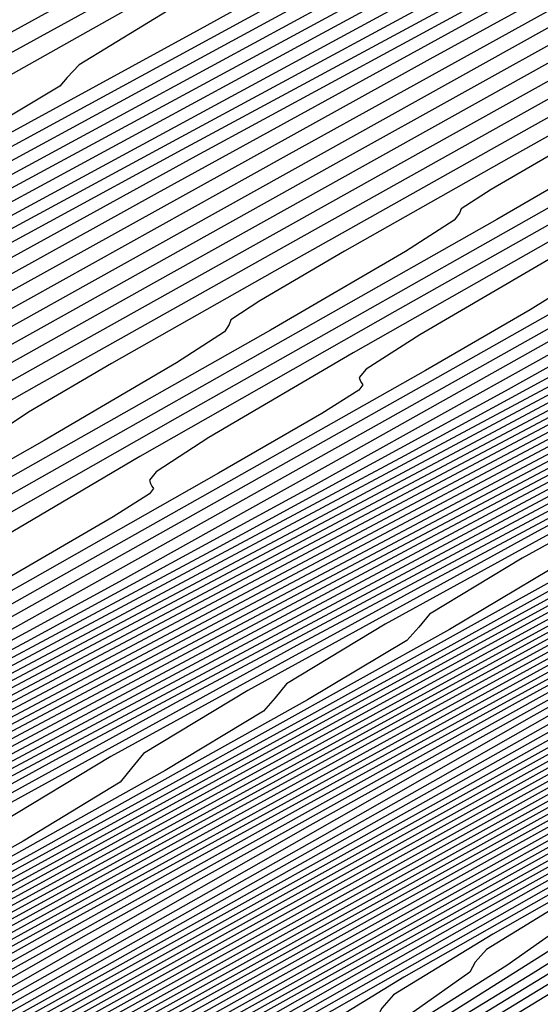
# Model space of a CAD drawing. Extents: x 3249832 to 3255657, y 13789405 to 13793316.
# Tile 301 of 656: x 3254696.61 to 3254699.61, y 13790586.22 to 13790591.88. Entities that reach past the tile are written whole.
import ezdxf

# ---------------------------------------------------------------- set-up
doc = ezdxf.new("R2010")
doc.units = 0
doc.header["$LTSCALE"] = 100
doc.header["$MEASUREMENT"] = 0
for name, color, linetype in [('GRATIO_CON', 10, 'CONTINUOUS'), ('GRATIO_ICON', 7, 'CONTINUOUS'), ('TARGETS_EAST', 7, 'CONTINUOUS')]:
    doc.layers.add(name, color=color, linetype=linetype)

# ---------------------------------------------------------------- blocks, each defined once
blk = doc.blocks.new('Gratio_032316_contours')
at = {"layer": 'GRATIO_CON', "color": 1, "linetype": 'Continuous', "flags": 128}
for points in [[(3254735.5132, 13790610.4185), (3254730.124, 13790607.973), (3254724.5256, 13790605.4385), (3254720.0027, 13790603.3969), (3254717.454, 13790602.255), (3254716.2348, 13790601.7188), (3254715.3139, 13790601.3192), (3254713.914, 13790600.7022), (3254712.2715, 13790599.9731), (3254710.8764, 13790599.3527), (3254710.0961, 13790599.0062), (3254709.8072, 13790598.8794), (3254709.7641, 13790598.863), (3254709.6571, 13790598.8089), (3254708.9225, 13790598.4145), (3254706.9327, 13790597.3385), (3254703.3745, 13790595.4093), (3254699.1924, 13790593.1337), (3254695.6455, 13790591.1883), (3254693.6769, 13790590.0811), (3254692.9659, 13790589.6469), (3254692.8763, 13790589.5521), (3254692.8367, 13790589.496), (3254692.5357, 13790589.3097)], [(3254707.3041, 13790597.4293), (3254704.1591, 13790595.7253), (3254700.4631, 13790593.7147), (3254697.3286, 13790591.9955), (3254695.5888, 13790591.017), (3254694.9606, 13790590.6333), (3254694.8814, 13790590.5495), (3254694.8403, 13790590.4967), (3254694.5318, 13790590.3089), (3254693.7016, 13790589.8464), (3254692.1879, 13790589.0192)], [(3254731.9166, 13790608.6211), (3254726.2258, 13790606.0386), (3254720.3155, 13790603.361), (3254715.5437, 13790601.2021), (3254712.8919, 13790600.0048), (3254711.8341, 13790599.5305), (3254711.4677, 13790599.3696), (3254711.064, 13790599.192), (3254710.5894, 13790598.9835), (3254710.1841, 13790598.8092), (3254709.8733, 13790598.6739), (3254709.2214, 13790598.342), (3254707.6777, 13790597.5174), (3254704.9443, 13790596.0405), (3254701.7339, 13790594.2955), (3254699.0117, 13790592.8026), (3254697.5008, 13790591.9529), (3254696.9552, 13790591.6197), (3254696.8865, 13790591.547), (3254696.8439, 13790591.4973), (3254696.5279, 13790591.3082), (3254695.6764, 13790590.8357), (3254694.1223, 13790589.9875), (3254692.0783, 13790588.8772)], [(3254705.7285, 13790596.3568), (3254703.0045, 13790594.8764), (3254700.6948, 13790593.6098), (3254699.4128, 13790592.8889), (3254698.9499, 13790592.6061), (3254698.8916, 13790592.5444), (3254698.8475, 13790592.498), (3254698.524, 13790592.3075), (3254697.6511, 13790591.825), (3254696.0567, 13790590.9557), (3254693.959, 13790589.8167), (3254691.6739, 13790588.578)], [(3254727.3852, 13790606.3161), (3254722.3292, 13790604.0201), (3254717.2292, 13790601.7066), (3254713.1687, 13790599.8624), (3254710.9325, 13790598.8406), (3254710.1098, 13790598.4597), (3254709.9914, 13790598.4042), (3254709.9428, 13790598.3868), (3254709.6292, 13790598.2316), (3254708.7904, 13790597.7908), (3254707.2977, 13790596.9888), (3254705.5458, 13790596.0383), (3254704.0609, 13790595.2242), (3254703.2368, 13790594.7607), (3254702.9392, 13790594.5789), (3254702.9017, 13790594.5393), (3254702.8548, 13790594.4993), (3254702.5162, 13790594.306), (3254701.6005, 13790593.8036), (3254699.9254, 13790592.8922), (3254697.7204, 13790591.6956), (3254695.3179, 13790590.3934), (3254693.01, 13790589.1433), (3254690.9265, 13790588.0159)], [(3254704.5122, 13790595.3053), (3254703.5752, 13790594.7929), (3254701.8598, 13790593.8605), (3254699.6011, 13790592.6351), (3254697.14, 13790591.3011), (3254694.7756, 13790590.0205), (3254692.6412, 13790588.8655)], [(3254705.5499, 13790595.7822), (3254703.7942, 13790594.8287), (3254701.4819, 13790593.5745), (3254698.962, 13790592.2088), (3254696.5412, 13790590.8977), (3254694.356, 13790589.7151), (3254692.5001, 13790588.7122)], [(3254705.7286, 13790595.797), (3254703.3626, 13790594.514), (3254700.7841, 13790593.1165), (3254698.3069, 13790591.7748), (3254696.0707, 13790590.5648), (3254694.1716, 13790589.5385), (3254692.6358, 13790588.7093)], [(3254706.0827, 13790595.8282), (3254703.9672, 13790594.6819), (3254701.7016, 13790593.4551), (3254699.483, 13790592.2547), (3254697.5145, 13790591.191), (3254695.9088, 13790590.3241), (3254694.418, 13790589.515), (3254692.7039, 13790588.575), (3254690.5467, 13790587.3812)], [(3254727.2355, 13790605.7302), (3254725.0154, 13790604.7495), (3254722.1099, 13790603.4322), (3254718.9612, 13790601.9952), (3254715.9787, 13790600.637), (3254713.4432, 13790599.4843), (3254711.6028, 13790598.6453), (3254710.6119, 13790598.1873), (3254710.2492, 13790598.0122), (3254710.1993, 13790597.9809), (3254710.1738, 13790597.9634), (3254709.9922, 13790597.8649), (3254709.5008, 13790597.5998), (3254708.5767, 13790597.0996), (3254707.2196, 13790596.3643), (3254705.46, 13790595.4111), (3254703.3696, 13790594.2793), (3254701.1856, 13790593.0977), (3254699.186, 13790592.0172), (3254697.5453, 13790591.1314), (3254696.022, 13790590.3048), (3254694.2707, 13790589.3442), (3254692.0665, 13790588.1245)], [(3254705.0377, 13790595.1036), (3254702.8881, 13790593.9407), (3254700.8575, 13790592.8434), (3254699.1818, 13790591.9388), (3254697.6261, 13790591.0945), (3254695.8374, 13790590.1135), (3254693.5862, 13790588.8677), (3254691.1354, 13790587.5053)], [(3254704.8155, 13790594.9056), (3254702.6302, 13790593.7245), (3254700.8483, 13790592.7624), (3254699.2339, 13790591.8863), (3254697.4041, 13790590.8828), (3254695.1059, 13790589.611), (3254692.604, 13790588.2202)], [(3254705.3778, 13790595.0547), (3254703.945, 13790594.2816), (3254702.4199, 13790593.4538), (3254700.5376, 13790592.4213), (3254698.1454, 13790591.0976), (3254695.5412, 13790589.6499), (3254693.135, 13790588.309), (3254691.2589, 13790587.2615)], [(3254727.2276, 13790604.9104), (3254725.9881, 13790604.4002), (3254725.3646, 13790604.1547), (3254724.8217, 13790603.9444), (3254723.9638, 13790603.6002), (3254722.9518, 13790603.1946), (3254722.0859, 13790602.8605), (3254721.5243, 13790602.6653), (3254720.8556, 13790602.4137), (3254719.5263, 13790601.8447), (3254717.1885, 13790600.7922), (3254714.3161, 13790599.4694), (3254711.5885, 13790598.1842), (3254709.5253, 13790597.1738), (3254708.0063, 13790596.3915), (3254706.7516, 13790595.7198), (3254705.4933, 13790595.0413), (3254704.0129, 13790594.2376), (3254702.1043, 13790593.1906), (3254699.6652, 13790591.8408), (3254697.0098, 13790590.3647), (3254694.5563, 13790588.9975), (3254692.6433, 13790587.9295)], [(3254705.606, 13790595.0214), (3254703.671, 13790593.9599), (3254701.1849, 13790592.5841), (3254698.4784, 13790591.0796), (3254695.9776, 13790589.6861), (3254694.0278, 13790588.5974), (3254692.6486, 13790587.8235)], [(3254705.2377, 13790594.7291), (3254702.7047, 13790593.3274), (3254699.947, 13790591.7944), (3254697.399, 13790590.3746), (3254695.4122, 13790589.2654), (3254694.0066, 13790588.4769), (3254693.1194, 13790587.9723), (3254692.6725, 13790587.7065), (3254692.5265, 13790587.6015)], [(3254705.5994, 13790594.7362), (3254702.8661, 13790593.2144), (3254700.2417, 13790591.7516), (3254698.1811, 13790590.6013), (3254696.7226, 13790589.7837), (3254695.8003, 13790589.2606), (3254695.3328, 13790588.9856), (3254695.1766, 13790588.8782), (3254695.1722, 13790588.8498), (3254695.1722, 13790588.8498), (3254695.1484, 13790588.8058), (3254694.8851, 13790588.6283), (3254694.15, 13790588.1933), (3254692.8277, 13790587.4398), (3254691.2706, 13790586.5572)], [(3254706.7638, 13790595.2831), (3254704.1472, 13790593.825), (3254701.5832, 13790592.3956), (3254699.5419, 13790591.2561), (3254698.0776, 13790590.4354), (3254697.1407, 13790589.9048), (3254696.663, 13790589.6251), (3254696.5016, 13790589.5166), (3254696.495, 13790589.4891), (3254696.495, 13790589.4891), (3254696.4693, 13790589.4466), (3254696.2003, 13790589.2684), (3254695.4515, 13790588.8278), (3254694.1054, 13790588.0621), (3254692.5204, 13790587.1647)], [(3254705.0335, 13790594.2157), (3254702.747, 13790592.9407), (3254700.85, 13790591.8815), (3254699.426, 13790591.0835), (3254698.4811, 13790590.5489), (3254697.9932, 13790590.2646), (3254697.8266, 13790590.1549), (3254697.8178, 13790590.1284), (3254697.8178, 13790590.1284), (3254697.7901, 13790590.0873), (3254697.5155, 13790589.9085), (3254696.753, 13790589.4623), (3254695.3831, 13790588.6844), (3254693.7702, 13790587.7722), (3254692.4, 13790586.9884)], [(3254705.9197, 13790594.6063), (3254703.9108, 13790593.4858), (3254702.1581, 13790592.507), (3254700.7744, 13790591.7315), (3254699.8215, 13790591.1931), (3254699.3233, 13790590.9042), (3254699.1517, 13790590.7933), (3254699.1406, 13790590.7677), (3254699.1406, 13790590.7677), (3254699.1109, 13790590.7281), (3254698.8306, 13790590.5487), (3254698.0546, 13790590.0968), (3254696.6608, 13790589.3068), (3254695.02, 13790588.3797), (3254693.6261, 13790587.5837), (3254692.8496, 13790587.1203), (3254692.5676, 13790586.9257)], [(3254704.7744, 13790593.7579), (3254703.4713, 13790593.0276), (3254702.5024, 13790592.4814), (3254701.9836, 13790592.1833), (3254701.8018, 13790592.07), (3254701.7862, 13790592.0462), (3254701.7862, 13790592.0462), (3254701.7526, 13790592.0096), (3254701.461, 13790591.8289), (3254700.6576, 13790591.3658), (3254699.2161, 13790590.5514), (3254697.5195, 13790589.5948), (3254696.0781, 13790588.7744), (3254695.2748, 13790588.2998), (3254694.9824, 13790588.1042), (3254694.9462, 13790588.0517), (3254694.954, 13790588.029), (3254694.963, 13790588.0111), (3254694.9732, 13790587.9957), (3254694.954, 13790587.9641), (3254694.7537, 13790587.833), (3254694.1903, 13790587.503), (3254693.1582, 13790586.9167), (3254691.8577, 13790586.1849)], [(3254704.8197, 13790593.6757), (3254703.8428, 13790593.1256), (3254703.3138, 13790592.8228), (3254703.1268, 13790592.7083), (3254703.109, 13790592.6855), (3254703.109, 13790592.6855), (3254703.0734, 13790592.6503), (3254702.7762, 13790592.4691), (3254701.9592, 13790592.0003), (3254700.4938, 13790591.1738), (3254698.7693, 13790590.2023), (3254697.3041, 13790589.3698), (3254696.4874, 13790588.8895), (3254696.1898, 13790588.6934), (3254696.1525, 13790588.6427), (3254696.1596, 13790588.6216), (3254696.168, 13790588.6051), (3254696.1774, 13790588.5908), (3254696.1569, 13790588.56), (3254695.9524, 13790588.428), (3254695.3791, 13790588.0935), (3254694.3297, 13790587.498), (3254693.0078, 13790586.7545), (3254691.6942, 13790586.0185)], [(3254704.3943, 13790593.2911), (3254704.0913, 13790593.1092), (3254703.2607, 13790592.6349), (3254701.7715, 13790591.7961), (3254700.0191, 13790590.8098), (3254698.5302, 13790589.9651), (3254697.7, 13790589.4792), (3254697.3972, 13790589.2826), (3254697.3587, 13790589.2336), (3254697.3653, 13790589.2142), (3254697.373, 13790589.199), (3254697.3816, 13790589.1859), (3254697.3598, 13790589.156), (3254697.1511, 13790589.023), (3254696.5679, 13790588.6839), (3254695.5012, 13790588.0793), (3254694.1578, 13790587.324), (3254692.823, 13790586.5762), (3254691.6342, 13790585.9145)], [(3254704.5622, 13790593.2694), (3254703.0492, 13790592.4185), (3254701.2688, 13790591.4174), (3254699.7562, 13790590.5605), (3254698.9126, 13790590.069), (3254698.6046, 13790589.8718), (3254698.5649, 13790589.8246), (3254698.5709, 13790589.8069), (3254698.578, 13790589.793), (3254698.5859, 13790589.7811), (3254698.5628, 13790589.7519), (3254698.3499, 13790589.618), (3254697.7567, 13790589.2744), (3254696.6727, 13790588.6607), (3254695.3078, 13790587.8935), (3254693.9519, 13790587.1338), (3254692.7442, 13790586.4617), (3254691.2219, 13790585.6337)], [(3254705.6046, 13790593.6631), (3254703.7684, 13790592.6324), (3254702.2083, 13790591.7511), (3254701.3378, 13790591.2484), (3254701.0194, 13790591.0502), (3254700.9774, 13790591.0065), (3254700.9822, 13790590.9922), (3254700.9879, 13790590.981), (3254700.9943, 13790590.9713), (3254700.9686, 13790590.9438), (3254700.7473, 13790590.8079), (3254700.1343, 13790590.4553), (3254699.0157, 13790589.8233), (3254697.6079, 13790589.0325), (3254696.2096, 13790588.2492), (3254694.9642, 13790587.5561), (3254693.3943, 13790586.7022), (3254690.8673, 13790585.353)], [(3254705.0182, 13790593.2399), (3254703.4343, 13790592.3465), (3254702.5504, 13790591.8382), (3254702.2267, 13790591.6394), (3254702.1836, 13790591.5974), (3254702.1879, 13790591.5848), (3254702.1929, 13790591.5749), (3254702.1985, 13790591.5664), (3254702.1715, 13790591.5397), (3254701.946, 13790591.4029), (3254701.323, 13790591.0457), (3254700.1872, 13790590.4047), (3254698.758, 13790589.6021), (3254697.3385, 13790588.8069), (3254696.0742, 13790588.1033), (3254694.4805, 13790587.2365), (3254691.9153, 13790585.8669)], [(3254704.6432, 13790592.9323), (3254703.7579, 13790592.4251), (3254703.4335, 13790592.2282), (3254703.3898, 13790592.1884), (3254703.3935, 13790592.1775), (3254703.3979, 13790592.1689), (3254703.4028, 13790592.1615), (3254703.3745, 13790592.1357), (3254703.1448, 13790591.9979), (3254702.5118, 13790591.6362), (3254701.3587, 13790590.986), (3254699.908, 13790590.1716), (3254698.4673, 13790589.3646), (3254697.1842, 13790588.6505), (3254695.5668, 13790587.7707), (3254692.9633, 13790586.3807), (3254689.0294, 13790584.2952)], [(3254704.3435, 13790592.5928), (3254703.7006, 13790592.2266), (3254702.5302, 13790591.5673), (3254701.0581, 13790590.7411), (3254699.5962, 13790589.9222), (3254698.2942, 13790589.1977), (3254696.653, 13790588.305), (3254694.0112, 13790586.8945), (3254690.0195, 13790584.7785)], [(3254704.8729, 13790592.7305), (3254703.3581, 13790591.8802), (3254701.8539, 13790591.0376), (3254700.5142, 13790590.292), (3254698.8254, 13790589.3735), (3254696.1071, 13790587.9222), (3254691.9998, 13790585.7449)], [(3254704.5082, 13790592.4497), (3254702.9827, 13790591.5953), (3254701.6242, 13790590.8392), (3254699.9117, 13790589.9077), (3254697.1551, 13790588.436), (3254692.9899, 13790586.2282), (3254688.3529, 13790583.765)], [(3254705.6583, 13790593.0192), (3254704.1116, 13790592.153), (3254702.7342, 13790591.3864), (3254700.9979, 13790590.442), (3254698.2031, 13790588.9498), (3254693.98, 13790586.7114), (3254689.2784, 13790584.2145)], [(3254705.2405, 13790592.7106), (3254703.8442, 13790591.9336), (3254702.0841, 13790590.9763), (3254699.251, 13790589.4637), (3254694.9701, 13790587.1947), (3254690.2039, 13790584.6641)], [(3254730.5348, 13790604.5635), (3254726.5769, 13790602.7387), (3254722.6065, 13790600.9257), (3254718.9571, 13790599.2836), (3254715.877, 13790597.9154), (3254713.5935, 13790596.9102), (3254712.2443, 13790596.3194), (3254711.608, 13790596.0431), (3254711.3733, 13790595.9435), (3254711.276, 13790595.9038), (3254711.2386, 13790595.8905), (3254711.2305, 13790595.8915), (3254711.2305, 13790595.8915), (3254711.2002, 13790595.8814), (3254711.0122, 13790595.7836), (3254710.5101, 13790595.5083), (3254709.5985, 13790595.0007), (3254708.4243, 13790594.344), (3254707.1953, 13790593.6562), (3254705.9744, 13790592.9776), (3254704.2453, 13790592.0385), (3254701.3469, 13790590.4913), (3254696.9503, 13790588.1612), (3254692.0548, 13790585.5631)], [(3254729.6079, 13790604.0982), (3254725.6144, 13790602.2566), (3254721.6366, 13790600.4395), (3254718.0245, 13790598.8132), (3254715.0343, 13790597.4837), (3254712.8986, 13790596.5417), (3254711.7509, 13790596.0366), (3254711.3271, 13790595.8514), (3254711.2641, 13790595.8278), (3254711.2398, 13790595.8224), (3254711.0977, 13790595.7525), (3254710.7226, 13790595.5505), (3254710.7226, 13790595.5505), (3254710.0394, 13790595.1721), (3254709.133, 13790594.666), (3254708.1288, 13790594.1043), (3254707.0265, 13790593.4924), (3254705.3243, 13790592.5687), (3254702.3949, 13790591.0051), (3254697.9404, 13790588.6444), (3254692.9803, 13790586.0126), (3254688.8635, 13790583.8067)], [(3254728.6861, 13790603.6351), (3254724.692, 13790601.7921), (3254720.8023, 13790600.0129), (3254717.3934, 13790598.4756), (3254714.6586, 13790597.2582), (3254712.7454, 13790596.4137), (3254711.7227, 13790595.9628), (3254711.3453, 13790595.7968), (3254711.2895, 13790595.7746), (3254711.273, 13790595.7713), (3254711.1793, 13790595.7262), (3254710.9333, 13790595.5948), (3254710.9333, 13790595.5948), (3254710.4797, 13790595.3441), (3254709.8416, 13790594.9881), (3254709.0623, 13790594.5525), (3254708.0787, 13790594.0071), (3254706.4033, 13790593.0989), (3254703.4429, 13790591.519), (3254698.9305, 13790589.1277), (3254693.9058, 13790586.4622), (3254689.7349, 13790584.2288)], [(3254727.7642, 13790603.1719), (3254723.7697, 13790601.3277), (3254719.968, 13790599.5864), (3254716.7623, 13790598.138), (3254714.283, 13790597.0326), (3254712.5922, 13790596.2856), (3254711.6945, 13790595.8889), (3254711.3635, 13790595.7421), (3254711.3149, 13790595.7214), (3254711.3062, 13790595.7202), (3254711.2609, 13790595.7), (3254711.144, 13790595.639), (3254711.144, 13790595.639), (3254710.9199, 13790595.5161), (3254710.5502, 13790595.3102), (3254709.9958, 13790595.0006), (3254709.1308, 13790594.5218), (3254707.4823, 13790593.6291), (3254704.4908, 13790592.0328), (3254699.9206, 13790589.6109), (3254694.8312, 13790586.9117), (3254690.6062, 13790584.6509)], [(3254729.7164, 13790604.0052), (3254725.9205, 13790602.2456), (3254721.925, 13790600.3988), (3254718.2994, 13790598.7332), (3254715.5001, 13790597.4627), (3254713.5317, 13790596.5816), (3254712.2859, 13790596.0295), (3254711.6382, 13790595.7413), (3254711.3997, 13790595.6329), (3254711.3654, 13790595.6156), (3254711.3531, 13790595.6087), (3254711.2719, 13790595.565), (3254711.054, 13790595.4453), (3254711.054, 13790595.4453), (3254710.5381, 13790595.1626), (3254709.1906, 13790594.4388), (3254706.3844, 13790592.9476), (3254701.8408, 13790590.544), (3254696.6747, 13790587.8066), (3254692.349, 13790585.4951)], [(3254728.8345, 13790603.5608), (3254724.9986, 13790601.7825), (3254721.0027, 13790599.9344), (3254717.4651, 13790598.3067), (3254714.869, 13790597.1251), (3254713.156, 13790596.356), (3254712.1327, 13790595.9014), (3254711.61, 13790595.6674), (3254711.4178, 13790595.5784), (3254711.3906, 13790595.5629), (3254711.3855, 13790595.5586), (3254711.3508, 13790595.5394), (3254711.2574, 13790595.488), (3254711.2574, 13790595.488), (3254710.962, 13790595.3277), (3254709.8644, 13790594.7432), (3254707.25, 13790593.3599), (3254702.7769, 13790590.9971), (3254697.5934, 13790588.2523), (3254693.2203, 13790585.9172), (3254690.7952, 13790584.5849)], [(3254727.9526, 13790603.1164), (3254724.0768, 13790601.3194), (3254720.0804, 13790599.4699), (3254716.6309, 13790597.8801), (3254714.2379, 13790596.7874), (3254712.7804, 13790596.1306), (3254711.9794, 13790595.7737), (3254711.5817, 13790595.5945), (3254711.4356, 13790595.5255), (3254711.415, 13790595.5127), (3254711.415, 13790595.5127), (3254711.2861, 13790595.4433), (3254710.3844, 13790594.968), (3254707.9373, 13790593.6786), (3254703.5595, 13790591.3695), (3254698.4131, 13790588.6459), (3254694.0471, 13790586.3158), (3254691.6227, 13790584.9859)], [(3254730.3084, 13790604.1721), (3254727.0707, 13790602.6719), (3254723.1549, 13790600.8562), (3254719.158, 13790599.0055), (3254715.7966, 13790597.4536), (3254713.6068, 13790596.4499), (3254712.4047, 13790595.9055), (3254711.826, 13790595.6471), (3254711.5529, 13790595.5241), (3254711.4526, 13790595.4767), (3254711.4383, 13790595.468), (3254711.4383, 13790595.468), (3254711.4379, 13790595.467), (3254711.4369, 13790595.4675), (3254711.4355, 13790595.4695), (3254711.3099, 13790595.4074), (3254710.4417, 13790594.9542), (3254708.089, 13790593.7175), (3254703.8816, 13790591.4998), (3254698.9359, 13790588.883), (3254694.7403, 13790586.6439), (3254692.4106, 13790585.366)], [(3254704.5257, 13790591.7604), (3254699.9814, 13790589.3573), (3254696.1267, 13790587.3003), (3254693.9863, 13790586.1262), (3254693.2153, 13790585.6607), (3254693.1267, 13790585.5519), (3254693.0709, 13790585.465), (3254692.5478, 13790585.1348)], [(3254727.8206, 13790602.9123), (3254724.5674, 13790601.4046), (3254720.7057, 13790599.6135), (3254716.8813, 13790597.8399), (3254713.8626, 13790596.4391), (3254712.2024, 13790595.6672), (3254711.5911, 13790595.3814), (3254711.5038, 13790595.3394), (3254711.5028, 13790595.3395), (3254711.5003, 13790595.3422), (3254711.4961, 13790595.3486), (3254711.4961, 13790595.3486), (3254711.3814, 13790595.3017), (3254710.6143, 13790594.9125), (3254708.5445, 13790593.8339), (3254704.8478, 13790591.8906), (3254700.5042, 13790589.5944), (3254696.8199, 13790587.6284), (3254694.7742, 13790586.5063), (3254694.0373, 13790586.0614), (3254693.9526, 13790585.9574), (3254693.8949, 13790585.872), (3254693.3649, 13790585.54), (3254691.8947, 13790584.7105)], [(3254705.1698, 13790592.0209), (3254701.0269, 13790589.8315), (3254697.5131, 13790587.9566), (3254695.562, 13790586.8864), (3254694.8592, 13790586.4621), (3254694.7785, 13790586.3629), (3254694.719, 13790586.279), (3254694.182, 13790585.9453), (3254692.6942, 13790585.1077), (3254690.0198, 13790583.6382)], [(3254705.4919, 13790592.1512), (3254701.5497, 13790590.0686), (3254698.2063, 13790588.2848), (3254696.3499, 13790587.2664), (3254695.6812, 13790586.8627), (3254695.6044, 13790586.7683), (3254695.543, 13790586.686), (3254694.999, 13790586.3505), (3254693.4938, 13790585.5049), (3254690.7887, 13790584.0195)], [(3254728.8206, 13790603.1964), (3254727.0782, 13790602.4168), (3254724.6557, 13790601.3029), (3254721.743, 13790599.9528), (3254718.5808, 13790598.4857), (3254715.613, 13790597.1071), (3254713.3343, 13790596.0441), (3254712.0909, 13790595.4565), (3254711.6344, 13790595.2354), (3254711.5678, 13790595.2046), (3254711.4723, 13790595.1695), (3254710.8425, 13790594.8609), (3254709.151, 13790593.9907), (3254709.151, 13790593.9907), (3254706.1358, 13790592.4122), (3254702.5952, 13790590.5428), (3254699.5927, 13790588.9411), (3254697.9256, 13790588.0266), (3254697.3251, 13790587.6641), (3254697.2562, 13790587.5793), (3254697.1911, 13790587.5), (3254696.6332, 13790587.161), (3254695.0929, 13790586.2993), (3254692.3264, 13790584.7822)], [(3254706.4575, 13790592.5433), (3254703.1179, 13790590.78), (3254700.2859, 13790589.2692), (3254698.7135, 13790588.4067), (3254698.1471, 13790588.0648), (3254698.082, 13790587.9848), (3254698.0152, 13790587.907), (3254697.4502, 13790587.5663), (3254695.8925, 13790586.6965), (3254693.0952, 13790585.1635), (3254689.8033, 13790583.362)], [(3254706.7791, 13790592.6743), (3254703.6406, 13790591.0173), (3254700.9791, 13790589.5974), (3254699.5014, 13790588.7868), (3254698.9691, 13790588.4654), (3254698.9079, 13790588.3903), (3254698.8393, 13790588.314), (3254698.2673, 13790587.9715), (3254696.6921, 13790587.0937), (3254693.8641, 13790585.5449), (3254690.5361, 13790583.7243)], [(3254707.1007, 13790592.8054), (3254704.1633, 13790591.2545), (3254701.6723, 13790589.9256), (3254700.2892, 13790589.1669), (3254699.7911, 13790588.8661), (3254699.7338, 13790588.7958), (3254699.6633, 13790588.721), (3254699.0844, 13790588.3768), (3254697.4917, 13790587.4909), (3254694.633, 13790585.9262), (3254691.269, 13790584.0867)], [(3254705.2087, 13790591.7289), (3254703.0587, 13790590.5819), (3254701.865, 13790589.9271), (3254701.435, 13790589.6675), (3254701.3856, 13790589.6068), (3254701.3114, 13790589.535), (3254700.7185, 13790589.1873), (3254699.0908, 13790588.2853), (3254696.1707, 13790586.6889), (3254692.7348, 13790584.8113), (3254689.8182, 13790583.2042)], [(3254705.7314, 13790591.9661), (3254703.7519, 13790590.91), (3254702.6528, 13790590.3072), (3254702.257, 13790590.0681), (3254702.2115, 13790590.0123), (3254702.1355, 13790589.942), (3254701.5356, 13790589.5925), (3254699.8904, 13790588.6825), (3254696.9395, 13790587.0702), (3254693.4676, 13790585.1736), (3254690.5205, 13790583.5506)], [(3254704.4451, 13790591.2382), (3254703.4407, 13790590.6872), (3254703.0789, 13790590.4688), (3254703.0374, 13790590.4178), (3254702.9595, 13790590.349), (3254702.3527, 13790589.9978), (3254700.6899, 13790589.0797), (3254697.7084, 13790587.4515), (3254694.2005, 13790585.5359), (3254691.2227, 13790583.8969)], [(3254704.2286, 13790591.0673), (3254703.9009, 13790590.8695), (3254703.8632, 13790590.8232), (3254703.7836, 13790590.7559), (3254703.1697, 13790590.403), (3254701.4895, 13790589.4769), (3254698.4772, 13790587.8329), (3254694.9334, 13790585.8983), (3254691.9249, 13790584.2433)], [(3254704.8039, 13790591.2135), (3254703.0886, 13790590.2713), (3254700.015, 13790588.5955), (3254696.3991, 13790586.6229), (3254693.3294, 13790584.936), (3254691.5358, 13790583.9257)], [(3254705.6209, 13790591.6188), (3254703.8882, 13790590.6685), (3254700.7838, 13790588.9769), (3254697.132, 13790586.9852), (3254694.0316, 13790585.2823), (3254692.2198, 13790584.2633)], [(3254704.6878, 13790591.0657), (3254701.5527, 13790589.3582), (3254697.8649, 13790587.3475), (3254694.7338, 13790585.6287), (3254692.9038, 13790584.6009), (3254691.6591, 13790583.8803)], [(3254705.4873, 13790591.4629), (3254702.3215, 13790589.7395), (3254698.5978, 13790587.7099), (3254695.436, 13790585.9751), (3254693.5878, 13790584.9385), (3254692.3305, 13790584.2123)], [(3254707.0865, 13790592.2573), (3254703.8592, 13790590.5022), (3254700.0635, 13790588.4345), (3254696.8405, 13790586.6678), (3254694.9558, 13790585.6137), (3254693.6733, 13790584.8764), (3254691.881, 13790583.858)], [(3254704.6278, 13790590.8841), (3254700.7964, 13790588.7969), (3254697.5427, 13790587.0141), (3254695.6399, 13790585.9513), (3254694.3447, 13790585.2085), (3254692.5351, 13790584.1816)], [(3254705.3968, 13790591.2651), (3254701.5293, 13790589.1592), (3254698.2449, 13790587.3605), (3254696.3239, 13790586.2889), (3254695.0161, 13790585.5405), (3254693.1891, 13790584.5053), (3254690.0833, 13790582.774)], [(3254706.1804, 13790591.6376), (3254702.1699, 13790589.4693), (3254698.8947, 13790587.6783), (3254696.9923, 13790586.6181), (3254695.6856, 13790585.8715), (3254693.8432, 13790584.8289), (3254690.7083, 13790583.0823)], [(3254706.6321, 13790591.8169), (3254703.0175, 13790589.8588), (3254700.0299, 13790588.2247), (3254698.2806, 13790587.2499), (3254697.0184, 13790586.5302), (3254695.1513, 13790585.4761), (3254691.9584, 13790583.6988)], [(3254706.7615, 13790591.8624), (3254703.4275, 13790590.0476), (3254700.5965, 13790588.4976), (3254698.9244, 13790587.5658), (3254697.6848, 13790586.8595), (3254695.8054, 13790585.7998), (3254692.5834, 13790584.0071)], [(3254707.0257, 13790591.97), (3254703.8556, 13790590.2445), (3254701.1638, 13790588.7707), (3254699.5685, 13790587.8817), (3254698.3512, 13790587.1889), (3254696.4594, 13790586.1234), (3254693.2084, 13790584.3153), (3254689.385, 13790582.1901)], [(3254704.2836, 13790590.4413), (3254701.7311, 13790589.0438), (3254700.2125, 13790588.1976), (3254699.0176, 13790587.5182), (3254697.1135, 13790586.447), (3254693.8335, 13790584.6236), (3254689.9759, 13790582.48)], [(3254728.0935, 13790601.5949), (3254724.3417, 13790599.9511), (3254720.4961, 13790598.2694), (3254717.4098, 13790596.9228), (3254715.6856, 13790596.1745), (3254714.923, 13790595.8467), (3254714.4712, 13790595.6516), (3254713.8255, 13790595.3666), (3254713.0664, 13790595.0289), (3254712.4208, 13790594.7411), (3254712.4208, 13790594.7411), (3254711.9921, 13790594.5435), (3254711.3887, 13790594.2294), (3254710.0957, 13790593.5297), (3254707.8179, 13790592.2928), (3254705.1398, 13790590.8351), (3254702.8658, 13790589.5901), (3254701.5006, 13790588.8294), (3254700.3504, 13790588.1769), (3254698.4216, 13790587.0943), (3254695.0835, 13790585.2402), (3254691.1578, 13790583.0598)], [(3254727.4553, 13790601.2812), (3254723.6711, 13790599.6231), (3254719.7923, 13790597.9266), (3254716.6797, 13790596.5677), (3254714.9459, 13790595.8138), (3254714.2115, 13790595.4969), (3254713.849, 13790595.3403), (3254713.3639, 13790595.1261), (3254712.7935, 13790594.8724), (3254712.3082, 13790594.6561), (3254712.3082, 13790594.6561), (3254711.973, 13790594.5008), (3254711.4311, 13790594.2169), (3254710.2205, 13790593.5616), (3254708.082, 13790592.4004), (3254705.5678, 13790591.0319), (3254703.4331, 13790589.8632), (3254702.1447, 13790589.1453), (3254701.0168, 13790588.5062), (3254699.0756, 13790587.4179), (3254695.7086, 13790585.5484), (3254691.7488, 13790583.3497)], [(3254729.8748, 13790602.3099), (3254726.817, 13790600.9674), (3254723.0005, 13790599.2951), (3254719.0886, 13790597.5838), (3254715.9495, 13790596.2126), (3254714.2062, 13790595.4531), (3254713.5, 13790595.1471), (3254713.2268, 13790595.0289), (3254712.9023, 13790594.8857), (3254712.5206, 13790594.716), (3254712.1956, 13790594.5712), (3254712.1956, 13790594.5712), (3254711.9539, 13790594.4581), (3254711.4735, 13790594.2045), (3254710.3453, 13790593.5936), (3254708.3462, 13790592.508), (3254705.9959, 13790591.2288), (3254704.0004, 13790590.1363), (3254702.7887, 13790589.4612), (3254701.6833, 13790588.8355), (3254699.7297, 13790587.7415), (3254696.3336, 13790585.8567), (3254692.3397, 13790583.6396)], [(3254729.2625, 13790602.0076), (3254726.1788, 13790600.6537), (3254722.3298, 13790598.9672), (3254718.3848, 13790597.2411), (3254715.2194, 13790595.8575), (3254713.4666, 13790595.0924), (3254712.7885, 13790594.7973), (3254712.6046, 13790594.7176), (3254712.4407, 13790594.6452), (3254712.2478, 13790594.5595), (3254712.083, 13790594.4863), (3254712.083, 13790594.4863), (3254711.9348, 13790594.4153), (3254711.5159, 13790594.192), (3254710.4702, 13790593.6255), (3254708.6103, 13790592.6157), (3254706.424, 13790591.4257), (3254704.5677, 13790590.4094), (3254703.4328, 13790589.7771), (3254702.3497, 13790589.1649), (3254700.3838, 13790588.0651), (3254696.9586, 13790586.165), (3254692.9307, 13790583.9295), (3254689.5148, 13790582.0184)], [(3254728.075, 13790601.4191), (3254725.0273, 13790600.0809), (3254721.271, 13790598.4348), (3254717.4449, 13790596.7603), (3254714.384, 13790595.4213), (3254712.6952, 13790594.6825), (3254712.073, 13790594.4101), (3254711.9841, 13790594.3711), (3254711.9839, 13790594.3712), (3254711.9831, 13790594.3715), (3254711.9816, 13790594.3716), (3254711.9327, 13790594.3461), (3254711.6047, 13790594.169), (3254710.7195, 13790593.6892), (3254710.7195, 13790593.6892), (3254709.1385, 13790592.8309), (3254707.2801, 13790591.8194), (3254705.7023, 13790590.9556), (3254704.7208, 13790590.4089), (3254703.6825, 13790589.8235), (3254701.6919, 13790588.7124), (3254698.2087, 13790586.7815), (3254694.1126, 13790584.5093), (3254690.6385, 13790582.5672)], [(3254727.5005, 13790601.1333), (3254724.5166, 13790599.8229), (3254720.8886, 13790598.2329), (3254717.2183, 13790596.6264), (3254714.2915, 13790595.3459), (3254712.6779, 13790594.6395), (3254712.0835, 13790594.3789), (3254711.9985, 13790594.3415), (3254711.9981, 13790594.3419), (3254711.9971, 13790594.3425), (3254711.9953, 13790594.3429), (3254711.9505, 13790594.3199), (3254711.6513, 13790594.1585), (3254710.8441, 13790593.7211), (3254710.8441, 13790593.7211), (3254709.4025, 13790592.9385), (3254707.7082, 13790592.0163), (3254706.2696, 13790591.2287), (3254705.3649, 13790590.7248), (3254704.3489, 13790590.1529), (3254702.3459, 13790589.036), (3254698.8337, 13790587.0898), (3254694.7036, 13790584.7992), (3254691.2003, 13790582.8416)], [(3254705.0153, 13790590.4822), (3254703, 13790589.3596), (3254699.4587, 13790587.398), (3254695.2945, 13790585.0891), (3254691.7622, 13790583.116)], [(3254705.6817, 13790590.8115), (3254703.6541, 13790589.6833), (3254700.0838, 13790587.7063), (3254695.8855, 13790585.379), (3254692.3241, 13790583.3904)], [(3254704.9622, 13790590.3305), (3254701.3338, 13790588.3229), (3254697.0674, 13790585.9587), (3254693.4478, 13790583.9392), (3254691.4385, 13790582.7902)], [(3254705.6162, 13790590.6541), (3254701.9588, 13790588.6311), (3254697.6583, 13790586.2486), (3254694.0097, 13790584.2136), (3254691.9837, 13790583.0565)], [(3254706.2703, 13790590.9778), (3254702.5839, 13790588.9394), (3254698.2493, 13790586.5385), (3254694.5715, 13790584.488), (3254692.529, 13790583.3227)], [(3254706.9243, 13790591.3014), (3254703.2089, 13790589.2477), (3254698.8402, 13790586.8284), (3254695.1334, 13790584.7624), (3254693.0743, 13790583.5889), (3254692.3326, 13790583.1296)], [(3254704.459, 13790589.8642), (3254700.0222, 13790587.4082), (3254696.2571, 13790585.3112), (3254694.1649, 13790584.1214), (3254693.41, 13790583.6575), (3254693.3231, 13790583.5559), (3254693.3019, 13790583.4879), (3254693.0134, 13790583.2647), (3254692.1919, 13790582.7327)], [(3254705.084, 13790590.1725), (3254700.6131, 13790587.6981), (3254696.819, 13790585.5856), (3254694.7102, 13790584.3877), (3254693.9488, 13790583.9214), (3254693.8603, 13790583.8205), (3254693.8381, 13790583.7534), (3254693.5468, 13790583.5299), (3254692.7185, 13790582.9948), (3254691.2199, 13790582.0703)], [(3254705.4322, 13790590.3282), (3254701.0369, 13790587.8958), (3254697.3069, 13790585.8192), (3254695.2336, 13790584.6418), (3254694.4848, 13790584.1839), (3254694.3975, 13790584.0851), (3254694.3744, 13790584.019), (3254694.0801, 13790583.7951), (3254693.2451, 13790583.2569), (3254691.7349, 13790582.326)], [(3254705.6441, 13790590.4089), (3254701.3784, 13790588.0481), (3254697.7583, 13790586.0327), (3254695.7461, 13790584.89), (3254695.0194, 13790584.4455), (3254694.9348, 13790584.3496), (3254694.9106, 13790584.2845), (3254694.6135, 13790584.0602), (3254693.7717, 13790583.519), (3254692.2498, 13790582.5817)], [(3254706.0678, 13790590.5702), (3254702.0613, 13790588.3526), (3254698.6612, 13790586.4596), (3254696.7713, 13790585.3863), (3254696.0887, 13790584.9689), (3254696.0092, 13790584.8788), (3254695.9831, 13790584.8156), (3254695.6802, 13790584.5906), (3254694.8249, 13790584.0432), (3254693.2798, 13790583.093), (3254691.4593, 13790581.9798)], [(3254706.2796, 13790590.6509), (3254702.4028, 13790588.5048), (3254699.1127, 13790586.6731), (3254697.2838, 13790585.6345), (3254696.6234, 13790585.2306), (3254696.5464, 13790585.1434), (3254696.5194, 13790585.0811), (3254696.2136, 13790584.8558), (3254695.3515, 13790584.3054), (3254693.7948, 13790583.3487), (3254691.9608, 13790582.2277)], [(3254706.4915, 13790590.7315), (3254702.7443, 13790588.6571), (3254699.5641, 13790586.8865), (3254697.7964, 13790585.8827), (3254697.158, 13790585.4923), (3254697.0836, 13790585.408), (3254697.0556, 13790585.3467), (3254696.7469, 13790585.1209), (3254695.8781, 13790584.5675), (3254694.3097, 13790583.6044), (3254692.4622, 13790582.4756)], [(3254706.7034, 13790590.8122), (3254703.0858, 13790588.8094), (3254700.0156, 13790587.1), (3254698.309, 13790586.1309), (3254697.6927, 13790585.7539), (3254697.6209, 13790585.6726), (3254697.5919, 13790585.6122), (3254697.2803, 13790585.3861), (3254696.4047, 13790584.8296), (3254694.8247, 13790583.8601), (3254692.9636, 13790582.7235), (3254691.3857, 13790581.7476)], [(3254707.1271, 13790590.9735), (3254703.7687, 13790589.1139), (3254700.9185, 13790587.5269), (3254699.3341, 13790586.6272), (3254698.7619, 13790586.2773), (3254698.6953, 13790586.2018), (3254698.6644, 13790586.1433), (3254698.347, 13790585.9165), (3254697.4579, 13790585.3538), (3254695.8547, 13790584.3715), (3254693.9664, 13790583.2193), (3254692.3654, 13790582.2305)], [(3254707.339, 13790591.0542), (3254704.1102, 13790589.2662), (3254701.3699, 13790587.7404), (3254699.8467, 13790586.8754), (3254699.2966, 13790586.539), (3254699.2325, 13790586.4664), (3254699.2006, 13790586.4089), (3254698.8804, 13790586.1816), (3254697.9845, 13790585.6159), (3254696.3696, 13790584.6272), (3254694.4679, 13790583.4672), (3254692.8552, 13790582.472), (3254691.9525, 13790581.8864)], [(3254704.4517, 13790589.4184), (3254701.8214, 13790587.9539), (3254700.3593, 13790587.1236), (3254699.8312, 13790586.8007), (3254699.7697, 13790586.731), (3254699.7369, 13790586.6744), (3254699.4138, 13790586.4468), (3254698.5111, 13790585.8781), (3254696.8846, 13790584.8829), (3254694.9693, 13790583.7151), (3254693.345, 13790582.7134), (3254692.4356, 13790582.1246)], [(3254704.7932, 13790589.5707), (3254702.2728, 13790588.1673), (3254700.8718, 13790587.3718), (3254700.3659, 13790587.0623), (3254700.3069, 13790586.9956), (3254700.2731, 13790586.9399), (3254699.9471, 13790586.712), (3254699.0377, 13790586.1402), (3254697.3996, 13790585.1386), (3254695.4707, 13790583.963), (3254693.8348, 13790582.9548), (3254692.9187, 13790582.3628), (3254692.52, 13790582.0654)], [(3254705.4761, 13790589.8752), (3254703.1757, 13790588.5943), (3254701.897, 13790587.8681), (3254701.4352, 13790587.5857), (3254701.3814, 13790587.5247), (3254701.3456, 13790587.471), (3254701.0139, 13790587.2423), (3254700.0909, 13790586.6644), (3254698.4295, 13790585.6499), (3254696.4735, 13790584.4588), (3254694.8145, 13790583.4377), (3254693.8848, 13790582.8393), (3254693.4797, 13790582.5399), (3254693.2348, 13790582.3216), (3254692.8721, 13790582.0194), (3254692.4564, 13790581.6794)], [(3254705.8176, 13790590.0275), (3254703.6272, 13790588.8077), (3254702.4096, 13790588.1163), (3254701.9698, 13790587.8474), (3254701.9186, 13790587.7893), (3254701.8819, 13790587.7366), (3254701.5472, 13790587.5075), (3254700.6175, 13790586.9265), (3254698.9445, 13790585.9056), (3254696.9749, 13790584.7067), (3254695.3043, 13790583.6792), (3254694.3679, 13790583.0776), (3254693.9595, 13790582.7771), (3254693.7126, 13790582.5582), (3254693.3471, 13790582.2544), (3254692.9285, 13790581.9124), (3254692.6087, 13790581.6318)], [(3254706.1591, 13790590.1797), (3254704.0786, 13790589.0212), (3254702.9221, 13790588.3645), (3254702.5045, 13790588.109), (3254702.4558, 13790588.0539), (3254702.4181, 13790588.0021), (3254702.0806, 13790587.7727), (3254701.1441, 13790587.1887), (3254699.4595, 13790586.1613), (3254697.4764, 13790584.9546), (3254695.7942, 13790583.9206), (3254694.851, 13790583.3158)]]:
    blk.add_lwpolyline(points, dxfattribs=at)
at = {"layer": 'GRATIO_ICON', "color": 7, "linetype": 'Continuous', "flags": 128}
for points in [[(3254737.3115, 13790611.3171), (3254732.0731, 13790608.9403), (3254726.6306, 13790606.4773), (3254722.2321, 13790604.4943), (3254719.7351, 13790603.38), (3254718.4351, 13790602.8129), (3254717.237, 13790602.294), (3254715.339, 13790601.4572), (3254713.1124, 13790600.4684), (3254711.2218, 13790599.6261), (3254710.1656, 13790599.1546), (3254709.7763, 13790598.9801), (3254709.7203, 13790598.9545), (3254709.7197, 13790598.954), (3254709.7188, 13790598.9542), (3254709.7179, 13790598.9548), (3254709.6, 13790598.8926), (3254708.7814, 13790598.4504), (3254706.5612, 13790597.2477), (3254702.5899, 13790595.0933), (3254697.9218, 13790592.5528), (3254693.9625, 13790590.3811), (3254691.7649, 13790589.1452)], [(3254728.7892, 13790607.0362), (3254723.3876, 13790604.584), (3254717.86, 13790602.0776), (3254713.429, 13790600.0675), (3254710.9841, 13790598.9546), (3254710.0837, 13790598.5425), (3254709.953, 13790598.4853), (3254709.8909, 13790598.4636), (3254709.491, 13790598.2637), (3254708.4203, 13790597.6984), (3254706.5134, 13790596.6723), (3254704.2752, 13790595.4573), (3254702.3778, 13790594.417), (3254701.3248, 13790593.8248), (3254700.9446, 13790593.5925), (3254700.8966, 13790593.5418), (3254700.8512, 13790593.4986), (3254700.5201, 13790593.3067), (3254699.6258, 13790592.8143), (3254697.9911, 13790591.924), (3254695.8397, 13790590.7561), (3254693.4959, 13790589.4857), (3254691.2443, 13790588.2662)], [(3254728.1916, 13790606.3526), (3254725.2409, 13790605.0178), (3254721.7692, 13790603.4355), (3254718.0955, 13790601.7647), (3254714.7052, 13790600.2248), (3254712.1249, 13790599.0503), (3254710.7192, 13790598.4032), (3254710.204, 13790598.1574), (3254710.133, 13790598.1143), (3254710.1345, 13790598.1085), (3254710.1346, 13790598.1057), (3254710.1341, 13790598.1047), (3254710.0857, 13790598.0785), (3254709.7505, 13790597.8969), (3254708.8414, 13790597.4042), (3254707.1705, 13790596.4982), (3254704.9458, 13790595.2921), (3254702.4744, 13790593.9528), (3254700.0335, 13790592.6308), (3254697.7805, 13790591.4117), (3254695.8431, 13790590.3647), (3254694.2723, 13790589.5167), (3254692.8139, 13790588.7253), (3254691.1372, 13790587.8057)], [(3254705.8566, 13790595.3904), (3254704.004, 13790594.3896), (3254702.3967, 13790593.522), (3254700.8269, 13790592.6701), (3254698.9708, 13790591.6521), (3254696.6257, 13790590.3543), (3254694.0726, 13790588.935), (3254691.7136, 13790587.6205)], [(3254706.5873, 13790595.3818), (3254704.1601, 13790594.0361), (3254701.4075, 13790592.5049), (3254698.8203, 13790591.0631), (3254696.7966, 13790589.9333), (3254695.3646, 13790589.1303), (3254694.4599, 13790588.6164), (3254694.0027, 13790588.346), (3254693.8515, 13790588.2399), (3254693.8494, 13790588.2106), (3254693.8494, 13790588.2106), (3254693.8276, 13790588.1651), (3254693.5699, 13790587.9881), (3254692.8485, 13790587.5588), (3254691.55, 13790586.8174)], [(3254705.0746, 13790594.0309), (3254703.4663, 13790593.1324), (3254702.1229, 13790592.3796), (3254701.162, 13790591.8372), (3254700.6535, 13790591.5437), (3254700.4767, 13790591.4316), (3254700.4634, 13790591.4069), (3254700.4634, 13790591.4069), (3254700.4318, 13790591.3688), (3254700.1458, 13790591.1888), (3254699.3561, 13790590.7313), (3254697.9385, 13790589.9291), (3254696.2697, 13790588.9873), (3254694.8521, 13790588.1791), (3254694.0622, 13790587.71), (3254693.775, 13790587.5149), (3254693.74, 13790587.4608), (3254693.7483, 13790587.4363), (3254693.7581, 13790587.4171), (3254693.769, 13790587.4006), (3254693.7511, 13790587.3682), (3254693.555, 13790587.2381), (3254693.0015, 13790586.9126), (3254691.9867, 13790586.3354)], [(3254704.3269, 13790593.0408), (3254702.5186, 13790592.0249), (3254700.9822, 13790591.1558), (3254700.1252, 13790590.6587), (3254699.812, 13790590.461), (3254699.7711, 13790590.4155), (3254699.7766, 13790590.3995), (3254699.7829, 13790590.387), (3254699.7901, 13790590.3762), (3254699.7657, 13790590.3479), (3254699.5486, 13790590.2129), (3254698.9455, 13790589.8648), (3254697.8442, 13790589.242), (3254696.4579, 13790588.463), (3254695.0808, 13790587.6915), (3254693.8542, 13790587.0089), (3254692.3081, 13790586.168)], [(3254704.8894, 13790592.8171), (3254703.7017, 13790592.1486), (3254702.2081, 13790591.3106), (3254700.725, 13790590.4799), (3254699.4042, 13790589.7448), (3254697.7392, 13790588.8392), (3254695.0592, 13790587.4083), (3254691.0097, 13790585.2617)], [(3254727.5583, 13790603.2291), (3254723.6403, 13790601.4401), (3254720.0315, 13790599.8164), (3254716.9394, 13790598.444), (3254714.5434, 13790597.3918), (3254712.9565, 13790596.7009), (3254712.0277, 13790596.3014), (3254711.5399, 13790596.0958), (3254711.2997, 13790595.9973), (3254711.2089, 13790595.9628), (3254711.1932, 13790595.9602), (3254711.1932, 13790595.9602), (3254711.1575, 13790595.9443), (3254710.9247, 13790595.817), (3254710.2968, 13790595.4672), (3254709.1575, 13790594.8296), (3254707.7156, 13790594.022), (3254706.2619, 13790593.2081), (3254704.9223, 13790592.4629), (3254703.1664, 13790591.5083), (3254700.299, 13790589.9775), (3254695.9602, 13790587.6779), (3254691.1293, 13790585.1136)], [(3254730.5983, 13790604.4497), (3254726.8424, 13790602.7088), (3254722.8474, 13790600.8632), (3254719.1337, 13790599.1598), (3254716.1312, 13790597.8003), (3254713.9073, 13790596.8071), (3254712.4391, 13790596.1575), (3254711.6664, 13790595.8151), (3254711.3816, 13790595.6874), (3254711.3403, 13790595.6683), (3254711.3207, 13790595.6589), (3254711.193, 13790595.5906), (3254710.8505, 13790595.4026), (3254710.8505, 13790595.4026), (3254710.1142, 13790594.9976), (3254708.5168, 13790594.1344), (3254705.5187, 13790592.5354), (3254700.9048, 13790590.0909), (3254695.756, 13790587.3608), (3254691.4776, 13790585.073)], [(3254729.4651, 13790603.7457), (3254726.1888, 13790602.2275), (3254722.233, 13790600.3931), (3254718.2357, 13790598.541), (3254714.9623, 13790597.027), (3254712.9757, 13790596.1123), (3254712.0289, 13790595.6804), (3254711.6726, 13790595.5206), (3254711.5242, 13790595.4538), (3254711.4695, 13790595.4281), (3254711.4613, 13790595.4236), (3254711.4613, 13790595.4236), (3254711.4603, 13790595.4237), (3254711.4585, 13790595.4254), (3254711.4559, 13790595.4291), (3254711.3338, 13790595.3721), (3254710.4993, 13790594.9403), (3254708.2409, 13790593.7563), (3254704.2036, 13790591.6301), (3254699.4586, 13790589.1201), (3254695.4335, 13790586.9721), (3254693.1984, 13790585.7461), (3254692.3933, 13790585.26)], [(3254727.8862, 13790602.8264), (3254725.447, 13790601.7053), (3254722.4491, 13790600.3157), (3254719.1121, 13790598.7676), (3254715.9302, 13790597.29), (3254713.4668, 13790596.1418), (3254712.1197, 13790595.5068), (3254711.6248, 13790595.2687), (3254711.5525, 13790595.2359), (3254711.452, 13790595.1983), (3254710.787, 13790594.8709), (3254709.0001, 13790593.9502), (3254709.0001, 13790593.9502), (3254705.814, 13790592.2814), (3254702.0724, 13790590.3057), (3254698.8995, 13790588.6129), (3254697.1378, 13790587.6465), (3254696.5032, 13790587.2634), (3254696.4303, 13790587.1738), (3254696.3671, 13790587.093), (3254695.8161, 13790586.7558), (3254694.2934, 13790585.9021), (3254691.5575, 13790584.4009)], [(3254704.686, 13790591.4917), (3254702.3655, 13790590.2537), (3254701.0771, 13790589.547), (3254700.613, 13790589.2668), (3254700.5597, 13790589.2013), (3254700.4874, 13790589.128), (3254699.9014, 13790588.782), (3254698.2912, 13790587.8881), (3254695.4018, 13790586.3075), (3254692.0019, 13790584.449)], [(3254704.6076, 13790591.1629), (3254703.9868, 13790590.8083), (3254702.2891, 13790589.8741), (3254699.2461, 13790588.2142), (3254695.6663, 13790586.2606), (3254692.6271, 13790584.5896)], [(3254706.2869, 13790591.8601), (3254703.0904, 13790590.1209), (3254699.3306, 13790588.0722), (3254696.1383, 13790586.3214), (3254694.2718, 13790585.2761), (3254693.0019, 13790584.5444), (3254691.2269, 13790583.5344)], [(3254706.4063, 13790591.7272), (3254702.5937, 13790589.664), (3254699.4623, 13790587.9515), (3254697.6365, 13790586.934), (3254696.352, 13790586.2009), (3254694.4972, 13790585.1525), (3254691.3334, 13790583.3905)], [(3254728.7318, 13790601.9087), (3254725.0124, 13790600.2791), (3254721.1998, 13790598.6121), (3254718.1399, 13790597.278), (3254716.4252, 13790596.5352), (3254715.6345, 13790596.1965), (3254715.0934, 13790595.963), (3254714.2871, 13790595.607), (3254713.3392, 13790595.1854), (3254712.5334, 13790594.826), (3254712.5334, 13790594.826), (3254712.0112, 13790594.5863), (3254711.3463, 13790594.2419), (3254709.9709, 13790593.4978), (3254707.5538, 13790592.1852), (3254704.7117, 13790590.6382), (3254702.2984, 13790589.317), (3254700.8566, 13790588.5135), (3254699.684, 13790587.8475), (3254697.7675, 13790586.7706), (3254694.4585, 13790584.9319), (3254690.5669, 13790582.7699)], [(3254728.6502, 13790601.7052), (3254725.5405, 13790600.34), (3254721.6592, 13790598.6392), (3254717.6811, 13790596.8983), (3254714.4893, 13790595.5024), (3254712.7269, 13790594.7317), (3254712.077, 13790594.4476), (3254711.9824, 13790594.4062), (3254711.9792, 13790594.4048), (3254711.9749, 13790594.403), (3254711.9704, 13790594.4013), (3254711.9704, 13790594.4013), (3254711.9157, 13790594.3726), (3254711.5582, 13790594.1795), (3254710.595, 13790593.6574), (3254708.8744, 13790592.7233), (3254706.852, 13790591.6226), (3254705.135, 13790590.6825), (3254704.0768, 13790590.093), (3254703.0161, 13790589.4942), (3254701.0378, 13790588.3888), (3254697.5836, 13790586.4732), (3254693.5217, 13790584.2194), (3254690.0766, 13790582.2928)], [(3254704.3081, 13790590.0069), (3254700.7088, 13790588.0146), (3254696.4764, 13790585.6688), (3254692.8859, 13790583.6648), (3254690.8932, 13790582.524)], [(3254707.5784, 13790591.625), (3254703.8339, 13790589.5559), (3254699.4312, 13790587.1183), (3254695.6953, 13790585.0368), (3254693.6196, 13790583.8552), (3254692.8713, 13790583.3936), (3254692.7859, 13790583.2913), (3254692.7656, 13790583.2223), (3254692.48, 13790582.9995)], [(3254705.8559, 13790590.4896), (3254701.7199, 13790588.2003), (3254698.2098, 13790586.2461), (3254696.2587, 13790585.1381), (3254695.5541, 13790584.7072), (3254695.472, 13790584.6142), (3254695.4469, 13790584.55), (3254695.1469, 13790584.3254), (3254694.2983, 13790583.7811), (3254692.7648, 13790582.8374), (3254690.9579, 13790581.7319)], [(3254706.9152, 13790590.8929), (3254703.4273, 13790588.9616), (3254700.467, 13790587.3135), (3254698.8216, 13790586.379), (3254698.2273, 13790586.0156), (3254698.1581, 13790585.9372), (3254698.1281, 13790585.8778), (3254697.8137, 13790585.6513), (3254696.9313, 13790585.0917), (3254695.3397, 13790584.1158), (3254693.465, 13790582.9714), (3254691.8755, 13790581.9891)], [(3254705.1346, 13790589.7229), (3254702.7243, 13790588.3808), (3254701.3844, 13790587.6199), (3254700.9005, 13790587.324), (3254700.8442, 13790587.2602), (3254700.8094, 13790587.2055), (3254700.4805, 13790586.9771), (3254699.5643, 13790586.4023), (3254697.9146, 13790585.3943), (3254695.9721, 13790584.2109), (3254694.3247, 13790583.1963), (3254693.4018, 13790582.6011), (3254692.9998, 13790582.3026), (3254692.7571, 13790582.0849), (3254692.397, 13790581.7843)]]:
    blk.add_lwpolyline(points, dxfattribs=at)

msp = doc.modelspace()

# ---------------------------------------------------------------- linework, layer by layer
at = {"layer": 'TARGETS_EAST', "color": 1}
msp.add_solid([(3254691.2359, 13790583.821), (3254693.9013, 13790577.7103), (3254710.9006, 13790588.7617)], dxfattribs=at)

# ---------------------------------------------------------------- block references
at = {"layer": 'TARGETS_EAST'}
msp.add_blockref('Gratio_032316_contours', (0, 0), dxfattribs=at)

doc.saveas('drawing.dxf')
